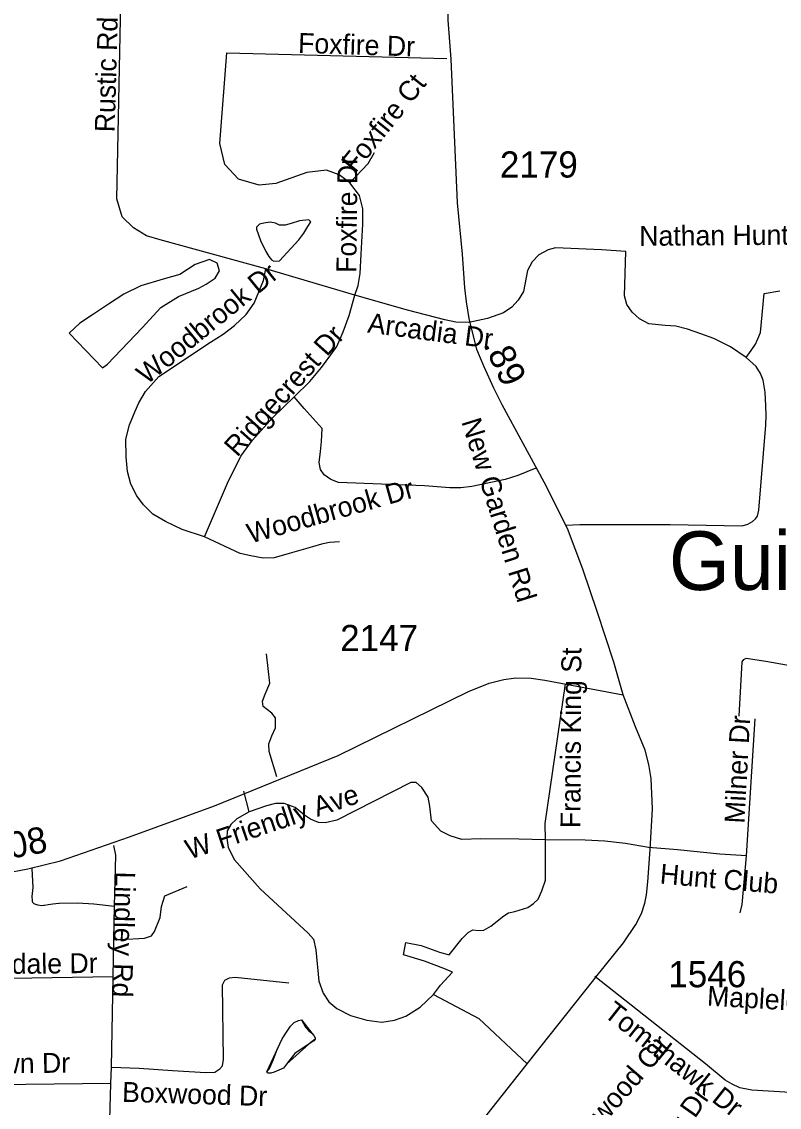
# Model space of a CAD drawing. Extents: x 1662474 to 1856135, y 779280 to 917889.
# Drawn here: x 1734511 to 1738125, y 850807 to 855987 of the extents above; entities that cross this region are included whole.
import ezdxf

# ---------------------------------------------------------------- set-up
doc = ezdxf.new("R2010")
doc.units = 0
for name, color, linetype in [('Exist Civil Demographics City Label', 7, 'Continuous'), ('Exist Hydrographic Misc Water Feature', 7, 'Continuous'), ('Exist Hydrographic Pond Under 1500 Sq Ft', 7, 'Continuous'), ('Exist Road Non-System Type 51', 7, 'Continuous'), ('Exist Road Non-System Type 51 Label', 7, 'Continuous'), ('Exist Road Secondary Mileage Hundredths English Label', 7, 'Continuous'), ('Exist Road Secondary Mileage Tenths English Label', 7, 'Continuous'), ('Exist Road Secondary Type 51 Attributed', 7, 'Continuous'), ('Exist Road Secondary Type 51 Label', 7, 'Continuous'), ('Exist Road Secondary Type 51 Number Label', 7, 'Continuous')]:
    doc.layers.add(name, color=color, linetype=linetype)

msp = doc.modelspace()

# ---------------------------------------------------------------- linework, layer by layer
at = {"layer": 'Exist Hydrographic Misc Water Feature'}
for points in [[(1735910.9, 851131.1), (1735905.1, 851123.1), (1735882.8, 851108.7), (1735844.6, 851083.2), (1735814.5, 851063.3), (1735790.3, 851033.5), (1735774.3, 851011.6), (1735760.1, 850993.8), (1735738.4, 850983.7), (1735716.3, 850974.2), (1735700.1, 850969.7), (1735684.1, 850970), (1735680.2, 850975.8), (1735694.1, 850991.9), (1735710.3, 851031.8), (1735730.6, 851082.3), (1735753.2, 851133.5), (1735777.2, 851169.9), (1735793.2, 851193.4), (1735811.4, 851211.1), (1735831.5, 851221.3), (1735845.7, 851223.5), (1735865.3, 851188.7), (1735879.3, 851172.8), (1735895.3, 851161), (1735905.1, 851148.5), (1735911.1, 851138.5), (1735910.9, 851131.1)], [(1735910.9, 851131.1), (1735882.8, 851108.7), (1735774.3, 851011.6), (1735760.1, 850993.8), (1735738.4, 850983.7), (1735716.3, 850974.2), (1735700.1, 850969.7), (1735684.1, 850970), (1735680.2, 850975.8), (1735753.2, 851133.5), (1735777.2, 851169.9), (1735793.2, 851193.4), (1735811.4, 851211.1), (1735831.5, 851221.3), (1735845.7, 851223.5), (1735895.3, 851161), (1735905.1, 851148.5), (1735911.1, 851138.5), (1735910.9, 851131.1)]]:
    msp.add_lwpolyline(points, dxfattribs=at)
at = {"layer": 'Exist Hydrographic Pond Under 1500 Sq Ft'}
for points in [[(1735703.3, 854851.4), (1735714.5, 854844.9), (1735740.7, 854846.8), (1735833.4, 854945.9), (1735857.7, 854978.6), (1735876.4, 855009.5), (1735890.4, 855032.8), (1735881.1, 855042.2), (1735836.2, 855037.5), (1735796.9, 855023.5), (1735768.8, 855016), (1735741.7, 855017), (1735722, 855026.3), (1735696.8, 855030), (1735665.9, 855026.3), (1735645.7, 855021.2), (1735631.3, 855006.7), (1735631.3, 854996.7), (1735649.7, 854942.7), (1735675.3, 854890.1), (1735689.6, 854867.4), (1735703.3, 854851.4)], [(1734738.1, 854500.5), (1734896.6, 854335.5), (1734920.5, 854352.9), (1735085.5, 854526.5), (1735174.5, 854624.1), (1735259.2, 854676.2), (1735356.9, 854715.3), (1735391.6, 854734.8), (1735435, 854763), (1735454.6, 854797.8), (1735443.7, 854834.7), (1735406.8, 854852), (1735339.5, 854828.1), (1735265.7, 854780.4), (1735185.4, 854758.7), (1735079, 854726.1), (1734998.6, 854687.1), (1734924.8, 854639.3), (1734853.2, 854591.6), (1734788, 854548.2), (1734738.1, 854500.5)]]:
    msp.add_lwpolyline(points, dxfattribs=at)
at = {"layer": 'Exist Road Non-System Type 51'}
for p, q in [((1736101.1, 854682.4), (1735675.9, 854807.6)), ((1737968.8, 852007.1), (1738009.5, 852659.9)), ((1735596.9, 852217.1), (1735571.5, 852314.9)), ((1734950.5, 851606.6), (1734954.4, 851765.7)), ((1734946.9, 851429.4), (1734950.5, 851606.6)), ((1734940, 850998.4), (1734946.9, 851429.4)), ((1734936.9, 850919.4), (1734940, 850998.4)), ((1734936.9, 850919.4), (1733698, 850905.5)), ((1734924.2, 850442.2), (1734936.9, 850919.4))]:
    msp.add_line(p, q, dxfattribs=at)
for points in [[(1735675.9, 854807.6), (1735172, 854946.7), (1735106.4, 854965.9), (1735045.2, 855003.6), (1734990.6, 855055.4), (1734965.6, 855142.4), (1734989.6, 856312.2)], [(1736076.1, 855218.9), (1736025.5, 855256.7), (1735965.1, 855278.4), (1735870.9, 855267.4), (1735723.4, 855215.9), (1735643.4, 855206.5), (1735546.2, 855235.4), (1735479.9, 855306.2), (1735456.8, 855406.2), (1735489.6, 855838.2), (1736538.6, 855811.2)], [(1736076.1, 855218.9), (1736164.1, 855310.7), (1736194.2, 855363.8)], [(1736101.1, 854682.4), (1736116.6, 854728.9), (1736125.5, 854785.8), (1736131, 854878.7), (1736138.6, 855021.5), (1736138.1, 855093.9), (1736123.4, 855158.5), (1736076.1, 855218.9)], [(1737967.5, 854385.2), (1737893.1, 854436.2), (1737813.6, 854474.8), (1737751.5, 854497.9), (1737686.9, 854520.7), (1737632.1, 854534.1), (1737581.4, 854536.7), (1737502.6, 854546.2), (1737458.4, 854569.5), (1737422.9, 854600.8), (1737397.6, 854637.2), (1737387.4, 854678.9), (1737392.6, 854890.5), (1737276.9, 854898.9), (1737058.4, 854907.9), (1737022.6, 854898.7), (1736978, 854874.5), (1736945.8, 854840.7), (1736924.8, 854799.4), (1736905.6, 854699.4), (1736879.9, 854658.8), (1736849.9, 854624.6), (1736809.5, 854597.9), (1736732.9, 854571.6), (1736644.9, 854551.2)], [(1735383.9, 853529.7), (1735277.1, 853564.4), (1735197.4, 853601.9), (1735136.9, 853637.2), (1735092.8, 853681.1), (1735060.4, 853723.9), (1735031.4, 853780), (1735015.6, 853840.4), (1735009.5, 853910.2), (1735007.4, 853995), (1735025.9, 854062.9), (1735053.1, 854128), (1735069.9, 854168.5), (1735101.1, 854221.8), (1735165.6, 854293.4), (1735411.6, 854457.2), (1735473, 854495.8), (1735527.1, 854538.2), (1735581.4, 854589.4), (1735620.9, 854643.5), (1735665.4, 854752.2), (1735675.9, 854807.6)], [(1735810.6, 854196.6), (1735886.6, 854269.5), (1735941.9, 854337), (1735985.6, 854397.6), (1736015.2, 854437.8), (1736045.5, 854507.4), (1736073.9, 854585.2), (1736101.1, 854682.4)], [(1736644.9, 854551.2), (1736582.5, 854554), (1736529.4, 854565), (1736352.2, 854611.2), (1736101.1, 854682.4)], [(1737967.5, 854385.2), (1737990.6, 854418.6), (1738011.6, 854448.2), (1738023.6, 854473.2), (1738036.5, 854503.9), (1738053.9, 854690.5), (1738127.9, 854702.4)], [(1737106.1, 853584.2), (1737173.9, 853588.4), (1737604, 853587.7), (1737948.1, 853581.1), (1737974.9, 853588.7), (1737996.9, 853601.9), (1738011.1, 853615.4), (1738021.6, 853627), (1738027.4, 853656.9), (1738060.9, 854062.4), (1738063.5, 854108.1), (1738061.4, 854154.6), (1738058.2, 854218.9), (1738049.1, 854276.6), (1738035.1, 854309.2), (1738015.5, 854341.4), (1737967.5, 854385.2)], [(1735383.9, 853529.7), (1735493.5, 853784.5), (1735556.2, 853914.2), (1735611.9, 853990.5), (1735709.5, 854098.7), (1735810.6, 854196.6)], [(1736963.4, 853856.2), (1736878, 853822), (1736818.4, 853801.9), (1736659.4, 853769.5), (1736606.4, 853762.2), (1736554.1, 853763.2), (1736433.6, 853771.6), (1736021.9, 853788.9), (1735986.4, 853801.9), (1735954.6, 853824.4), (1735936, 853850.9), (1735930.8, 853883.7), (1735936.9, 853935.7), (1735940.8, 853984.2), (1735943.9, 854045.4), (1735858.4, 854141.2), (1735810.6, 854196.6)], [(1736028.1, 853504.7), (1735979.4, 853502.1), (1735940.8, 853494.2), (1735899, 853481.9), (1735786.9, 853450.1), (1735716.1, 853429.1), (1735663.6, 853427.5), (1735604.9, 853438), (1735553.9, 853450.1), (1735383.9, 853529.7)], [(1735728.9, 852383.4), (1735691.6, 852504.2), (1735690.9, 852541.8), (1735704.2, 852580), (1735721.6, 852617.1), (1735722.6, 852665.1), (1735704.5, 852688.2), (1735663.9, 852719.2), (1735659.4, 852744.6), (1735672.2, 852778.8), (1735694.6, 852830.4), (1735679.1, 852970.4)], [(1737934.1, 852673.5), (1737948.6, 852932), (1737956.8, 852944.1), (1737966.6, 852949.4), (1738060.6, 852935.7), (1738259.1, 852901.4), (1738285.4, 852893.7), (1738307.1, 852880.9), (1738321.2, 852862.8), (1738332, 852842.2)], [(1737009.5, 852083.2), (1737009.2, 852161.7), (1737106.1, 852826.8)], [(1737009.5, 852083.2), (1736882.5, 852086.1), (1736702.1, 852088.2), (1736610.6, 852084.2), (1736555.4, 852101.9), (1736510.6, 852123.6), (1736465.9, 852174.2), (1736458.6, 852243), (1736450.1, 852286.1), (1736420, 852333.1), (1736393.8, 852355.9), (1736367.8, 852356.9), (1736014.8, 852176.9), (1735958.4, 852164.4), (1735927.1, 852166.4), (1735888.5, 852180.9), (1735860.4, 852200.8), (1735815.9, 852237.2), (1735763.9, 852256.4), (1735722.6, 852256.9), (1735679.1, 852244.6), (1735596.9, 852217.1)], [(1735596.9, 852217.1), (1735537.1, 852182.4), (1735509, 852156.9), (1735491.9, 852125.4), (1735489.6, 852091.6), (1735496.9, 852045.7), (1735526.4, 851987.2), (1735648.1, 851849.9), (1735877.2, 851637), (1735902.9, 851608.9), (1735914.2, 851557.8), (1735929.1, 851408.2), (1735949.1, 851351.8), (1735975.9, 851310.5), (1736014.8, 851277.4), (1736079.6, 851244.4), (1736157.9, 851222.6), (1736228.6, 851212.9), (1736289.4, 851222.4), (1736344.1, 851242), (1736412.6, 851284), (1736475.1, 851345.2)], [(1736475.1, 851345.2), (1736508.4, 851389.2), (1736567.2, 851452.2), (1736525, 851468.5), (1736432.9, 851503.7), (1736332.9, 851534.4), (1736344.1, 851593.2), (1736416.4, 851578), (1736503.8, 851547.5), (1736550.1, 851533.6), (1736611.9, 851612.6), (1736641.2, 851640.4), (1736663.9, 851654.1), (1736690.9, 851650.2), (1736716.4, 851651.8), (1736749.4, 851671.7), (1736811.1, 851720.2), (1736833.6, 851734.4), (1736863.9, 851740.4), (1736926, 851760.7), (1736953.1, 851779.5), (1736975.1, 851800.5), (1736992.9, 851839.1), (1737010.2, 851890.6), (1737009.5, 852083.2)], [(1737500.9, 852045.7), (1737391.6, 852065.6), (1737292.6, 852075.9), (1737199.5, 852081.1), (1737009.5, 852083.2)], [(1734946.9, 851429.4), (1733974.1, 851412.9), (1733888.4, 851432), (1733808.5, 851465.4), (1733738.6, 851510.2), (1733690.6, 851554.9), (1733640.8, 851618.4), (1733612.4, 851672.4), (1733589.9, 851734.9), (1733572.9, 851801.9), (1733571.8, 851849.6), (1733572.6, 851936.8), (1733577, 852014.4)], [(1734954.4, 851765.7), (1734960.1, 852009.2), (1734951.2, 852056.2)], [(1737968.8, 852007.1), (1737841, 852015), (1737640.1, 852034.7), (1737500.9, 852045.7)], [(1737938.4, 851735.2), (1737948.6, 851773.8), (1737968.8, 852007.1)], [(1734559.1, 851946.7), (1734563.6, 851856), (1734559.8, 851812.8), (1734560.9, 851793.9), (1734561.1, 851791.7), (1734561.9, 851788.7), (1734563.2, 851785.9), (1734565, 851783.4), (1734567.1, 851781.2), (1734569.6, 851779.4), (1734572.5, 851778.1), (1734572.5, 851778.1), (1734586, 851773.5), (1734590.2, 851772.2), (1734603.5, 851770.2), (1734616.8, 851770.9), (1734619.4, 851771.4), (1734637.1, 851774.9), (1734659.4, 851778.3), (1734688, 851780.3), (1734689.5, 851780.4), (1734776.8, 851782.1), (1734855, 851778.1), (1734954.4, 851765.7)], [(1734950.5, 851606.6), (1734987.5, 851606.9), (1735097.1, 851614.4), (1735130.2, 851624.7), (1735144.4, 851646.2), (1735172.2, 851711.9), (1735178.4, 851765.4), (1735194.1, 851815.2), (1735300.1, 851860.1)], [(1734940, 850998.4), (1735070.9, 850993.4), (1735230.2, 850982.9), (1735389.6, 850972.8), (1735433.4, 850974.9), (1735457.2, 850990.4), (1735468.6, 851003.7), (1735474.4, 851034.7), (1735469.4, 851390.9), (1735480.4, 851413.7), (1735502.1, 851424.7), (1735529.8, 851427.6), (1735786.4, 851401.1)], [(1738284.5, 850871.4), (1737993.8, 850888.2), (1737936.5, 850899.8), (1737900.9, 850916.4), (1737866.4, 850936.2), (1737773.8, 851013.2), (1737245.8, 851430.2)], [(1736475.1, 851345.2), (1736691.9, 851230.2), (1736921.9, 851014.4)]]:
    msp.add_lwpolyline(points, dxfattribs=at)
at = {"layer": 'Exist Road Secondary Type 51 Attributed'}
for points in [[(1737380, 852775.4), (1737336.3, 852931.3), (1737257.2, 853172.8), (1737188.4, 853375.1), (1737115.3, 853568.2), (1737004, 853789.8), (1736803.3, 854159.2), (1736763.9, 854237.7), (1736716.7, 854340.2), (1736682.6, 854423.6), (1736646.5, 854571), (1736633.1, 854651), (1736625.1, 854717.6), (1736614.4, 854877.6), (1736590.4, 855123), (1736560.3, 855807.8), (1736546.3, 855995), (1736536.1, 856432.5)], [(1730887.3, 852420.6), (1731501.8, 852330.9), (1731698.9, 852299.6), (1731973.3, 852246.6), (1732685.8, 852140.4), (1733061.8, 852080.2), (1733590.7, 852001.1), (1734040.4, 851928.3), (1734276.2, 851916), (1734301.3, 851914.5), (1734425.2, 851922), (1734540.8, 851944.1), (1734695.9, 851982.1), (1735025.1, 852096.5), (1735431, 852245.3), (1736020.8, 852485.7), (1736642, 852791.1), (1736741, 852830.5), (1736811.6, 852847.7), (1736868.7, 852855.3), (1736941.9, 852854), (1737006.2, 852844.6), (1737380, 852775.4)], [(1736700.9, 850734.2), (1736989.9, 851097.6), (1737234, 851406.2), (1737249.6, 851427.1), (1737381.7, 851591.4), (1737441.4, 851678.6), (1737468.8, 851730.8), (1737483.8, 851780.6), (1737491.2, 851819.9), (1737498.7, 851882.2), (1737509.5, 852037.6), (1737519.8, 852231), (1737513.6, 852375), (1737503.3, 852442.9), (1737484.8, 852510.8), (1737440.2, 852622.9), (1737380, 852775.4)]]:
    msp.add_lwpolyline(points, dxfattribs=at)

# ---------------------------------------------------------------- texts
at = {"layer": 'Exist Civil Demographics City Label'}
msp.add_text('Guilford College', height=280, dxfattribs=at).set_placement((1737598.8, 853275.1))
at = {"layer": 'Exist Road Non-System Type 51 Label'}
for s, rotation, p in [('Rustic Rd', 88.4768, (1734954.9, 855458.9)), ('Foxfire Dr', 358.1873, (1735828.8, 855838.9)), ('Foxfire Ct', 51.3559, (1736102.3, 855260.5)), ('Foxfire Dr', 89.4, (1736107.5, 854788.3)), ('Nathan Hunt Rd', 0.4432, (1737457.6, 854917.5)), ('Woodbrook Dr', 39.2041, (1735108.1, 854252.4)), ('Arcadia Dr', 352.5193, (1736157.8, 854504.4)), ('Ridgecrest Dr', 48.27, (1735539.3, 853906)), ('Woodbrook Dr', 15.7443, (1735602.2, 853496.5)), ('Francis King St', 89.6788, (1737176.5, 852138.7)), ('Milner Dr', 86.9014, (1737959.1, 852159.2)), ('Hunt Club Rd', 355.0274, (1737553, 851874.6)), ('Lindley Rd', 268.5829, (1734958, 851932.4)), ('Auburndale Dr', 0.6492, (1734054.6, 851438.5)), ('Mapleleaf Dr', 356.7284, (1737779, 851291.9)), ('Tomahawk Dr', 321.6942, (1737282.8, 851244.6)), ('Rosewood Cir', 49.2698, (1737092.3, 850496.7)), ('Sundown Dr', 0.6492, (1734043.5, 850964.2)), ('Boxwood Dr', 358.2518, (1734989.2, 850833)), ('Anchor Dr', 54.8133, (1737470.3, 850392.4))]:
    msp.add_text(s, height=95, rotation=rotation, dxfattribs=at).set_placement(p)
at = {"layer": 'Exist Road Secondary Mileage Hundredths English Label'}
msp.add_text('2.08', height=125, rotation=10.8149, dxfattribs=at).set_placement((1734321.3, 851965.8))
at = {"layer": 'Exist Road Secondary Mileage Tenths English Label'}
msp.add_text('.89', height=125, rotation=294.9551, dxfattribs=at).set_placement((1736711.9, 854447.2))
at = {"layer": 'Exist Road Secondary Type 51 Label'}
for s, rotation, p in [('New Garden Rd', 287.2796, (1736607.8, 854078.8)), ('W Friendly Ave', 18.4901, (1735311.6, 851988.2))]:
    msp.add_text(s, height=95, rotation=rotation, dxfattribs=at).set_placement(p)
at = {"layer": 'Exist Road Secondary Type 51 Number Label'}
for s, p in [('2179', (1736792.5, 855243.4)), ('2147', (1736030.5, 852983.5)), ('1546', (1737595.8, 851379.4))]:
    msp.add_text(s, height=125, dxfattribs=at).set_placement(p)

doc.saveas('drawing.dxf')
